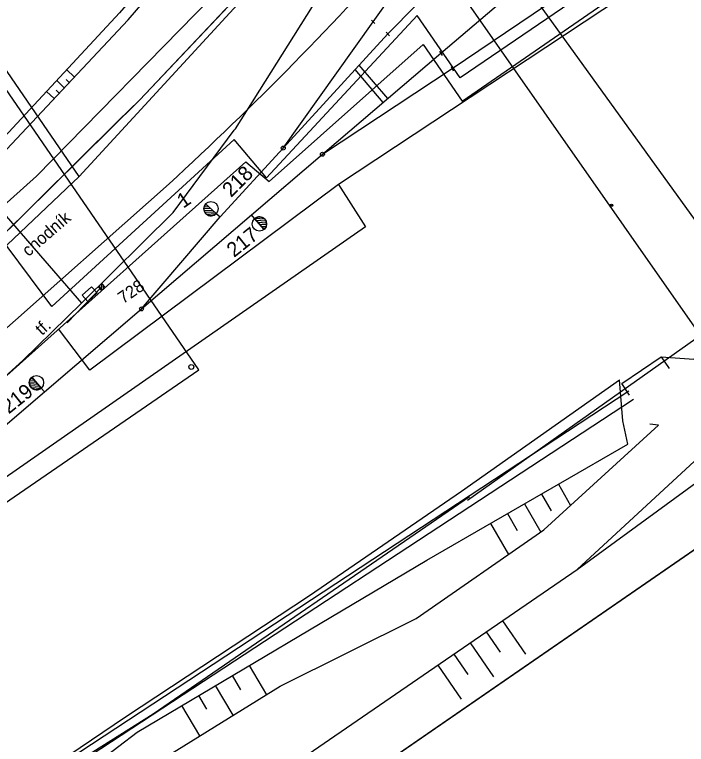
# Model space of a CAD drawing. Extents: x -469926 to -462499, y -1098642 to -1092733.
# Drawn here: x -463760.6 to -463692.2, y -1094330.3 to -1094256 of the extents above; entities that cross this region are included whole.
import ezdxf

# ---------------------------------------------------------------- set-up
doc = ezdxf.new("R2010")
doc.units = 0
for name, color, linetype in [('Vrstva 1', 7, 'Continuous'), ('Vrstva 10', 7, 'Continuous'), ('Vrstva 11', 7, 'Continuous'), ('Vrstva 13', 7, 'Continuous'), ('Vrstva 14', 7, 'Continuous'), ('Vrstva 2', 7, 'Continuous'), ('Vrstva 26', 7, 'Continuous'), ('Vrstva 34', 7, 'Continuous'), ('Vrstva 36', 7, 'Continuous'), ('Vrstva 40', 7, 'Continuous'), ('Vrstva 42', 7, 'Continuous'), ('Vrstva 46', 7, 'Continuous'), ('Vrstva 48', 7, 'Continuous'), ('Vrstva 50', 7, 'Continuous'), ('Vrstva 51', 7, 'Continuous'), ('Vrstva 54', 7, 'Continuous'), ('Vrstva 55', 7, 'Continuous'), ('Vrstva 6', 7, 'Continuous'), ('Vrstva 62', 7, 'Continuous'), ('Vrstva 7', 7, 'Continuous'), ('Vrstva 8', 7, 'Continuous')]:
    doc.layers.add(name, color=color, linetype=linetype)

msp = doc.modelspace()

# ---------------------------------------------------------------- linework, layer by layer
at = {"layer": 'Vrstva 1'}
for p, q in [((-463747.92, -1094264.68), (-463730.33, -1094246.1)), ((-463747.92, -1094264.68), (-463730.33, -1094246.1)), ((-463724.271, -1094256.534), (-463723.917, -1094256.888)), ((-463722.751, -1094257.76), (-463722.411, -1094258.126)), ((-463750, -1094266.73), (-463747.92, -1094264.68)), ((-463750, -1094266.73), (-463747.92, -1094264.68)), ((-463765.71, -1094282.25), (-463750, -1094266.73)), ((-463740.076, -1094276.237), (-463741.165, -1094275.26)), ((-463741.165, -1094275.26), (-463740.077, -1094276.238)), ((-463740.63, -1094275.741), (-463741.35, -1094275.78)), ((-463740.826, -1094275.564), (-463741.333, -1094275.592)), ((-463740.432, -1094275.919), (-463741.319, -1094275.966)), ((-463741.024, -1094275.387), (-463741.262, -1094275.4)), ((-463740.234, -1094276.096), (-463741.232, -1094276.149)), ((-463740.118, -1094276.277), (-463741.065, -1094276.328)), ((-463740.077, -1094276.238), (-463740.076, -1094276.237)), ((-463740.076, -1094276.238), (-463739.695, -1094276.582)), ((-463736.169, -1094276.761), (-463736.507, -1094276.374)), ((-463736.168, -1094276.76), (-463736.168, -1094276.761)), ((-463735.201, -1094277.859), (-463736.168, -1094276.76)), ((-463736.168, -1094276.761), (-463735.201, -1094277.859)), ((-463736.123, -1094276.727), (-463735.176, -1094276.786)), ((-463736.028, -1094276.92), (-463735.031, -1094276.984)), ((-463735.853, -1094277.119), (-463734.966, -1094277.176)), ((-463735.677, -1094277.318), (-463734.957, -1094277.364)), ((-463735.502, -1094277.517), (-463734.996, -1094277.549)), ((-463735.327, -1094277.716), (-463735.089, -1094277.731)), ((-463657.8, -1094287.39), (-463729.4, -1094336.75)), ((-463758.767, -1094293.071), (-463759.005, -1094293.056)), ((-463757.927, -1094294.028), (-463758.892, -1094292.928)), ((-463758.892, -1094292.928), (-463757.927, -1094294.028)), ((-463758.418, -1094293.469), (-463759.138, -1094293.423)), ((-463758.242, -1094293.669), (-463759.128, -1094293.611)), ((-463758.592, -1094293.271), (-463759.098, -1094293.238)), ((-463758.067, -1094293.868), (-463759.064, -1094293.803)), ((-463757.972, -1094294.062), (-463758.919, -1094294.001)), ((-463757.927, -1094294.028), (-463757.927, -1094294.028)), ((-463757.926, -1094294.028), (-463757.589, -1094294.415))]:
    msp.add_line(p, q, dxfattribs=at)
for points in [[(-463733.258, -1094269.572), (-463724.094, -1094256.711), (-463718.648, -1094249.067), (-463709.006, -1094235.526), (-463699.363, -1094221.983), (-463689.891, -1094208.683), (-463688.053, -1094206.114), (-463682.521, -1094198.37), (-463673.278, -1094185.433), (-463665.764, -1094174.899), (-463660.245, -1094167.146), (-463650.985, -1094154.139), (-463637.586, -1094137.435)], [(-463729.262, -1094270.203), (-463716.044, -1094261.472), (-463691.371, -1094244.792), (-463668.585, -1094229.1), (-463647.471, -1094214.574), (-463643.449, -1094211.805), (-463613.572, -1094191.298), (-463608.673, -1094187.926)], [(-463747.707, -1094285.958), (-463739.695, -1094276.582), (-463733.258, -1094269.572), (-463722.581, -1094257.943), (-463710.922, -1094246.118), (-463703.949, -1094239.641), (-463692.388, -1094228.902)], [(-463780.753, -1094314.212), (-463777.636, -1094311.521), (-463770.396, -1094305.343), (-463757.589, -1094294.415), (-463747.707, -1094285.958), (-463736.507, -1094276.374), (-463729.262, -1094270.203), (-463717.186, -1094259.917), (-463700.192, -1094245.419)], [(-463822.665, -1094342.105), (-463818.874, -1094338.746), (-463809.13, -1094330.13), (-463797.294, -1094319.664), (-463780.453, -1094304.736), (-463744.898, -1094273.215)]]:
    msp.add_lwpolyline(points, dxfattribs=at)
for centre in [(-463740.625, -1094275.746), (-463735.681, -1094277.313), (-463758.413, -1094293.475)]:
    msp.add_circle(centre, 0.731, dxfattribs=at)
for centre, radius, start, end in [((-463968.604, -1094028.933), 331.237, 312.48242, 318.61125), ((-463968.604, -1094028.933), 331.237, 312.48242, 318.61125), ((-463740.621, -1094275.748), 0.732, 138.09229, 318.05314), ((-463735.685, -1094277.31), 0.732, 311.37851, 131.33936), ((-463758.41, -1094293.478), 0.732, 131.29164, 311.25249)]:
    msp.add_arc(centre, radius, start, end, dxfattribs=at)
at = {"layer": 'Vrstva 10'}
msp.add_lwpolyline([(-463630.581, -1094265.292), (-463657.8, -1094287.39), (-463729.4, -1094336.75), (-463807.41, -1094390.19), (-463829.92, -1094406.09), (-463838.83, -1094400.83), (-463856.99, -1094414.18), (-463852.36, -1094421.09), (-463849.17, -1094426.11), (-463873.44, -1094453.23), (-463880.57, -1094463.32), (-463905.01, -1094502.64), (-463932.33, -1094546.72), (-463949.92, -1094571.77), (-463961.59, -1094587.74)], dxfattribs=at)
at = {"layer": 'Vrstva 11'}
for p, q in [((-463751.957, -1094283.876), (-463751.943, -1094283.545)), ((-463751.778, -1094284.072), (-463751.747, -1094283.366)), ((-463751.582, -1094283.894), (-463751.568, -1094283.56))]:
    msp.add_line(p, q, dxfattribs=at)
for points in [[(-463818.57, -1094329.67), (-463785.04, -1094300.17), (-463765.71, -1094282.25), (-463747.92, -1094264.68), (-463730.33, -1094246.1)], [(-463752.115, -1094283.704), (-463751.746, -1094283.366), (-463751.409, -1094283.735), (-463751.777, -1094284.073), (-463752.115, -1094283.704)]]:
    msp.add_lwpolyline(points, dxfattribs=at)
msp.add_lwpolyline([(-463752.115, -1094283.704), (-463751.746, -1094283.366), (-463751.409, -1094283.735), (-463751.777, -1094284.073)], close=True, dxfattribs=at)
at = {"layer": 'Vrstva 14'}
msp.add_circle((-463742.625, -1094291.877), 0.25, dxfattribs=at)
at = {"layer": 'Vrstva 26'}
msp.add_lwpolyline([(-463810.422, -1094371.236), (-463796.649, -1094361.322), (-463789.978, -1094356.319), (-463768.892, -1094340.748), (-463749.328, -1094327.545), (-463730.565, -1094315.161), (-463715.099, -1094304.549), (-463698.98, -1094293.192)], dxfattribs=at)
at = {"layer": 'Vrstva 36'}
msp.add_line((-463755.28, -1094287.39), (-463751.762, -1094283.719), dxfattribs=at)
at = {"layer": 'Vrstva 40'}
msp.add_line((-463699.887, -1094275.478), (-463699.693, -1094275.32), dxfattribs=at)
msp.add_line((-463699.887, -1094275.478), (-463699.693, -1094275.32), dxfattribs=at)
msp.add_circle((-463699.79, -1094275.399), 0.125, dxfattribs=at)
msp.add_circle((-463699.79, -1094275.399), 0.125, dxfattribs=at)
at = {"layer": 'Vrstva 42'}
for p, q in [((-463758.413, -1094272.428), (-463730.848, -1094244.294)), ((-463758.413, -1094272.428), (-463730.848, -1094244.294)), ((-463797.827, -1094307.596), (-463758.413, -1094272.428)), ((-463809.817, -1094368.722), (-463697.534, -1094295.172))]:
    msp.add_line(p, q, dxfattribs=at)
at = {"layer": 'Vrstva 46'}
for p, q in [((-463714.999, -1094264.797), (-463437.475, -1094073.018)), ((-463734.688, -1094272.976), (-463718.977, -1094259.012)), ((-463734.688, -1094272.976), (-463718.977, -1094259.012)), ((-463718.977, -1094259.012), (-463714.999, -1094264.797)), ((-463718.977, -1094259.012), (-463714.999, -1094264.797)), ((-463785.152, -1094313.913), (-463737.075, -1094270.981)), ((-463737.075, -1094270.981), (-463734.688, -1094272.976)), ((-463737.075, -1094270.981), (-463734.688, -1094272.976))]:
    msp.add_line(p, q, dxfattribs=at)
at = {"layer": 'Vrstva 48'}
for p, q in [((-463705.198, -1094303.829), (-463703.955, -1094305.986)), ((-463705.198, -1094303.829), (-463703.955, -1094305.986)), ((-463706.931, -1094304.828), (-463705.936, -1094306.555)), ((-463706.931, -1094304.828), (-463705.936, -1094306.555)), ((-463708.664, -1094305.827), (-463707.005, -1094308.706)), ((-463708.664, -1094305.827), (-463707.005, -1094308.706)), ((-463710.397, -1094306.825), (-463709.401, -1094308.553)), ((-463710.397, -1094306.825), (-463709.401, -1094308.553)), ((-463712.13, -1094307.824), (-463710.302, -1094310.996)), ((-463712.13, -1094307.824), (-463710.302, -1094310.996)), ((-463710.904, -1094317.741), (-463708.554, -1094321.158)), ((-463712.552, -1094318.874), (-463711.134, -1094320.936)), ((-463712.552, -1094318.874), (-463711.134, -1094320.936)), ((-463714.201, -1094320.007), (-463711.837, -1094323.444)), ((-463714.201, -1094320.007), (-463711.837, -1094323.444)), ((-463715.849, -1094321.14), (-463714.43, -1094323.202)), ((-463736.737, -1094322.31), (-463734.973, -1094325.284)), ((-463717.497, -1094322.273), (-463715.119, -1094325.73)), ((-463717.497, -1094322.273), (-463715.119, -1094325.73)), ((-463738.457, -1094323.331), (-463737.606, -1094324.766)), ((-463740.178, -1094324.351), (-463738.389, -1094327.366)), ((-463741.898, -1094325.371), (-463741.071, -1094326.764)), ((-463743.618, -1094326.391), (-463741.792, -1094329.469))]:
    msp.add_line(p, q, dxfattribs=at)
for points in [[(-463754.552, -1094262.33), (-463755.331, -1094261.598)], [(-463754.552, -1094262.33), (-463755.331, -1094261.598)], [(-463755.579, -1094263.423), (-463756.352, -1094262.696)], [(-463755.579, -1094263.423), (-463756.352, -1094262.696)], [(-463755.065, -1094262.877), (-463755.376, -1094262.585)], [(-463755.065, -1094262.877), (-463755.376, -1094262.585)], [(-463756.606, -1094264.516), (-463757.374, -1094263.795)], [(-463756.606, -1094264.516), (-463757.374, -1094263.795)], [(-463756.092, -1094263.97), (-463756.401, -1094263.68)], [(-463756.092, -1094263.97), (-463756.401, -1094263.68)]]:
    msp.add_lwpolyline(points, dxfattribs=at)
at = {"layer": 'Vrstva 50'}
for p, q in [((-463666.643, -1094229.317), (-463715.224, -1094262.421)), ((-463666.643, -1094229.317), (-463715.224, -1094262.421)), ((-463719.593, -1094256.065), (-463734.948, -1094272.617)), ((-463719.593, -1094256.065), (-463734.948, -1094272.617)), ((-463715.224, -1094262.421), (-463719.593, -1094256.065)), ((-463715.224, -1094262.421), (-463719.593, -1094256.065)), ((-463756.836, -1094285.724), (-463775.749, -1094260.417)), ((-463756.836, -1094285.724), (-463775.749, -1094260.417)), ((-463738.26, -1094268.712), (-463756.836, -1094285.724)), ((-463738.26, -1094268.712), (-463756.836, -1094285.724)), ((-463734.948, -1094272.617), (-463738.26, -1094268.712)), ((-463734.948, -1094272.617), (-463738.26, -1094268.712))]:
    msp.add_line(p, q, dxfattribs=at)
at = {"layer": 'Vrstva 51'}
for p, q in [((-463738.132, -1094267.616), (-463724.501, -1094245.947)), ((-463738.132, -1094267.616), (-463724.501, -1094245.947)), ((-463696.493, -1094252.705), (-463727.633, -1094273.281)), ((-463696.493, -1094252.705), (-463727.633, -1094273.281)), ((-463770.382, -1094266.277), (-463753.831, -1094285.389)), ((-463770.382, -1094266.277), (-463753.831, -1094285.389)), ((-463744.46, -1094276.137), (-463738.253, -1094267.737)), ((-463744.46, -1094276.137), (-463738.253, -1094267.737)), ((-463738.253, -1094267.737), (-463738.132, -1094267.616)), ((-463738.253, -1094267.737), (-463738.132, -1094267.616)), ((-463727.633, -1094273.281), (-463752.979, -1094292.206)), ((-463727.633, -1094273.281), (-463752.979, -1094292.206)), ((-463727.633, -1094273.281), (-463724.866, -1094277.598)), ((-463727.633, -1094273.281), (-463724.866, -1094277.598)), ((-463753.831, -1094285.389), (-463744.46, -1094276.137)), ((-463753.831, -1094285.389), (-463744.46, -1094276.137)), ((-463724.866, -1094277.598), (-463763.122, -1094304.212)), ((-463683.494, -1094283.567), (-463714.486, -1094305.488)), ((-463683.494, -1094283.567), (-463714.486, -1094305.488)), ((-463759.794, -1094291.232), (-463753.831, -1094285.389)), ((-463752.979, -1094292.206), (-463756.15, -1094287.977)), ((-463752.979, -1094292.206), (-463756.15, -1094287.977)), ((-463776.832, -1094306.449), (-463759.794, -1094291.232)), ((-463714.278, -1094305.11), (-463746.529, -1094327.266)), ((-463746.529, -1094327.266), (-463761.148, -1094336.446))]:
    msp.add_line(p, q, dxfattribs=at)
at = {"layer": 'Vrstva 54'}
for points in [[(-463754.059, -1094272.467), (-463730.452, -1094246.784), (-463706.99, -1094215.978)], [(-463754.059, -1094272.467), (-463730.452, -1094246.784), (-463706.99, -1094215.978)], [(-463905.449, -1094398.252), (-463825.808, -1094344.075), (-463806.774, -1094326.291), (-463782.114, -1094299.068), (-463754.059, -1094272.467), (-463779.227, -1094235.783)], [(-463861.716, -1094421.224), (-463866.836, -1094416.849), (-463880.439, -1094432.68), (-463903.472, -1094397.85), (-463856.616, -1094364.591), (-463821.892, -1094340.164), (-463818.63, -1094344.912), (-463741.87, -1094292.185), (-463780.107, -1094236.52)], [(-463859.033, -1094420.658), (-463855.378, -1094408.298), (-463852.548, -1094404.477), (-463842.453, -1094395.979), (-463806.681, -1094372.576), (-463808.128, -1094370.469), (-463796.407, -1094358.963), (-463698.04, -1094294.301)]]:
    msp.add_lwpolyline(points, dxfattribs=at)
at = {"layer": 'Vrstva 55'}
for points in [[(-463703.289, -1094312.505), (-463689.107, -1094299.428), (-463676.815, -1094288.729), (-463671.456, -1094284.01), (-463666.505, -1094279.401), (-463634.473, -1094257.313), (-463629.609, -1094254.798), (-463621.069, -1094251.002), (-463614.789, -1094249.942), (-463612.417, -1094249.612), (-463611.091, -1094248.718), (-463610.39, -1094247.144), (-463610.084, -1094244.839), (-463608.983, -1094242.239), (-463598.406, -1094232.679), (-463597.691, -1094231.561), (-463590.498, -1094226.638), (-463588.699, -1094225.407), (-463584.723, -1094221.586), (-463581.108, -1094218.042), (-463579.805, -1094216.499), (-463565.48, -1094205.208), (-463562.196, -1094203.747), (-463551.272, -1094198.017)], [(-463781.394, -1094287.564), (-463778.442, -1094286.972), (-463775.993, -1094285.148), (-463749.071, -1094256.498), (-463725.205, -1094228.815), (-463716.034, -1094215.285), (-463726.151, -1094228.483), (-463749.935, -1094255.794), (-463776.53, -1094284.4), (-463779.598, -1094286.832), (-463781.394, -1094287.564)], [(-463747.707, -1094285.958), (-463739.695, -1094276.582), (-463733.258, -1094269.572), (-463722.581, -1094257.943), (-463710.922, -1094246.118), (-463703.949, -1094239.641), (-463692.388, -1094228.902)], [(-463747.707, -1094285.958), (-463739.695, -1094276.582), (-463733.258, -1094269.572), (-463722.581, -1094257.943), (-463710.922, -1094246.118), (-463703.949, -1094239.641), (-463692.388, -1094228.902)], [(-463694.72, -1094290.859), (-463691.394, -1094291.076), (-463678.129, -1094280.394), (-463677.005, -1094279.455), (-463668.221, -1094273.386), (-463663.885, -1094270.542), (-463661.406, -1094268.256), (-463657.176, -1094264.994), (-463649.075, -1094260.123)], [(-463694.72, -1094290.859), (-463691.394, -1094291.076), (-463678.129, -1094280.394), (-463677.005, -1094279.455), (-463668.221, -1094273.386), (-463663.885, -1094270.542), (-463661.406, -1094268.256), (-463657.176, -1094264.994), (-463649.075, -1094260.123)], [(-463825.396, -1094392.218), (-463824.06, -1094386.729), (-463819.599, -1094387.163), (-463810.042, -1094385.529), (-463808.411, -1094384.128), (-463806.543, -1094382.787), (-463801.312, -1094379.031), (-463795.494, -1094374.557), (-463771.834, -1094359.556), (-463754.981, -1094348.152), (-463740.26, -1094337.906), (-463718.984, -1094323.296), (-463703.289, -1094312.505), (-463688.181, -1094301.48), (-463673.569, -1094291.616), (-463669.275, -1094289.723), (-463670.914, -1094285.141), (-463670.161, -1094285.211)]]:
    msp.add_lwpolyline(points, dxfattribs=at)
at = {"layer": 'Vrstva 6'}
for p, q in [((-463744.833, -1094202.694), (-463654.414, -1094328.07)), ((-463744.833, -1094202.694), (-463654.414, -1094328.07)), ((-463746.5, -1094208.962), (-463671.081, -1094316.786)), ((-463746.5, -1094208.962), (-463671.081, -1094316.786)), ((-463740.076, -1094276.237), (-463741.165, -1094275.26)), ((-463741.165, -1094275.26), (-463740.077, -1094276.238)), ((-463740.63, -1094275.741), (-463741.35, -1094275.78)), ((-463740.826, -1094275.564), (-463741.333, -1094275.592)), ((-463740.432, -1094275.919), (-463741.319, -1094275.966)), ((-463741.024, -1094275.387), (-463741.262, -1094275.4)), ((-463740.234, -1094276.096), (-463741.232, -1094276.149)), ((-463740.118, -1094276.277), (-463741.065, -1094276.328)), ((-463740.077, -1094276.238), (-463740.076, -1094276.237)), ((-463740.076, -1094276.238), (-463739.695, -1094276.582))]:
    msp.add_line(p, q, dxfattribs=at)
for points in [[(-463747.707, -1094285.958), (-463739.695, -1094276.582), (-463733.258, -1094269.572), (-463722.581, -1094257.943), (-463710.922, -1094246.118), (-463703.949, -1094239.641), (-463692.388, -1094228.902)], [(-463753.748, -1094284.573), (-463752.809, -1094283.704), (-463752.232, -1094284.328), (-463753.171, -1094285.197), (-463753.748, -1094284.573)], [(-463753.748, -1094284.573), (-463752.809, -1094283.704), (-463752.232, -1094284.328), (-463753.171, -1094285.197), (-463753.748, -1094284.573)], [(-463697.945, -1094294.768), (-463698.75, -1094293.574), (-463694.72, -1094290.859), (-463693.927, -1094292.037)], [(-463697.945, -1094294.768), (-463698.75, -1094293.574), (-463694.72, -1094290.859), (-463693.927, -1094292.037)]]:
    msp.add_lwpolyline(points, dxfattribs=at)
msp.add_circle((-463740.625, -1094275.746), 0.731, dxfattribs=at)
msp.add_arc((-463740.621, -1094275.748), 0.732, 138.09229, 318.05314, dxfattribs=at)
at = {"layer": 'Vrstva 62'}
for p, q in [((-463722.603, -1094264.531), (-463725.503, -1094261.126)), ((-463722.603, -1094264.531), (-463725.503, -1094261.126)), ((-463723.06, -1094264.92), (-463725.912, -1094261.571)), ((-463723.06, -1094264.92), (-463725.912, -1094261.571)), ((-463710.904, -1094317.741), (-463708.554, -1094321.158)), ((-463715.849, -1094321.14), (-463714.43, -1094323.202))]:
    msp.add_line(p, q, dxfattribs=at)
for points in [[(-463703.289, -1094312.505), (-463689.107, -1094299.428), (-463676.815, -1094288.729), (-463671.456, -1094284.01), (-463666.505, -1094279.401), (-463634.473, -1094257.313), (-463629.609, -1094254.798), (-463621.069, -1094251.002), (-463614.789, -1094249.942), (-463612.417, -1094249.612), (-463611.091, -1094248.718), (-463610.39, -1094247.144), (-463610.084, -1094244.839), (-463608.983, -1094242.239), (-463598.406, -1094232.679), (-463597.691, -1094231.561), (-463590.498, -1094226.638), (-463588.699, -1094225.407), (-463584.723, -1094221.586), (-463581.108, -1094218.042), (-463579.805, -1094216.499), (-463565.48, -1094205.208), (-463562.196, -1094203.747), (-463551.272, -1094198.017)], [(-463694.72, -1094290.859), (-463691.394, -1094291.076), (-463678.129, -1094280.394), (-463677.005, -1094279.455), (-463668.221, -1094273.386), (-463663.885, -1094270.542), (-463661.406, -1094268.256), (-463657.176, -1094264.994), (-463649.075, -1094260.123)], [(-463694.72, -1094290.859), (-463691.394, -1094291.076), (-463678.129, -1094280.394), (-463677.005, -1094279.455), (-463668.221, -1094273.386), (-463663.885, -1094270.542), (-463661.406, -1094268.256), (-463657.176, -1094264.994), (-463649.075, -1094260.123)], [(-463825.396, -1094392.218), (-463824.06, -1094386.729), (-463819.599, -1094387.163), (-463810.042, -1094385.529), (-463808.411, -1094384.128), (-463806.543, -1094382.787), (-463801.312, -1094379.031), (-463795.494, -1094374.557), (-463771.834, -1094359.556), (-463754.981, -1094348.152), (-463740.26, -1094337.906), (-463718.984, -1094323.296), (-463703.289, -1094312.505), (-463688.181, -1094301.48), (-463673.569, -1094291.616), (-463669.275, -1094289.723), (-463670.914, -1094285.141), (-463670.161, -1094285.211)], [(-463799.118, -1094365.654), (-463783.247, -1094356.941), (-463773.097, -1094351.285), (-463769.277, -1094348.376), (-463766.25, -1094346.211), (-463767.033, -1094345.116), (-463763.551, -1094342.785), (-463761.238, -1094339.072), (-463748.151, -1094329.08), (-463718.613, -1094311.561), (-463698.111, -1094299.744), (-463698.622, -1094297.384), (-463698.98, -1094293.192)], [(-463799.118, -1094365.654), (-463782.996, -1094358.024), (-463772.49, -1094352.338), (-463757.626, -1094343.569), (-463757.776, -1094339.94), (-463757.888, -1094339.017), (-463748.668, -1094333.764), (-463733.582, -1094324.391), (-463719.699, -1094317.522), (-463706.684, -1094308.483), (-463695.006, -1094297.796), (-463695.889, -1094297.703)]]:
    msp.add_lwpolyline(points, dxfattribs=at)
at = {"layer": 'Vrstva 8'}
for p, q in [((-463722.751, -1094257.76), (-463722.411, -1094258.126)), ((-463717.318, -1094259.705), (-463717.054, -1094260.129)), ((-463717.318, -1094259.705), (-463717.054, -1094260.129)), ((-463716.149, -1094261.246), (-463715.939, -1094261.698)), ((-463716.149, -1094261.246), (-463715.939, -1094261.698))]:
    msp.add_line(p, q, dxfattribs=at)
for centre in [(-463733.258, -1094269.572), (-463733.258, -1094269.572), (-463729.262, -1094270.203), (-463729.262, -1094270.203), (-463747.707, -1094285.958), (-463747.707, -1094285.958)]:
    msp.add_circle(centre, 0.2, dxfattribs=at)

# ---------------------------------------------------------------- texts
at = {"layer": 'Vrstva 11'}
msp.add_text('728', height=1.25, rotation=34.56925, dxfattribs=at).set_placement((-463749.576, -1094285.495))
at = {"layer": 'Vrstva 13'}
msp.add_text('chodník', height=1.25, rotation=40.90471, dxfattribs=at).set_placement((-463759.224, -1094280.691))
msp.add_text('chodník', height=1.25, rotation=40.90471, dxfattribs=at).set_placement((-463759.224, -1094280.691))
at = {"layer": 'Vrstva 2'}
for s, rotation, p in [('218', 45, (-463738.571, -1094274.658)), ('217', 38.7, (-463738.27, -1094280.777)), ('219', 38.7, (-463761.238, -1094296.726))]:
    msp.add_text(s, height=1.5, rotation=rotation, dxfattribs=at).set_placement(p)
at = {"layer": 'Vrstva 34'}
msp.add_text('tf.', height=1.25, rotation=42.36995, dxfattribs=at).set_placement((-463757.852, -1094288.726))
at = {"layer": 'Vrstva 7'}
msp.add_text('1', height=1.5, rotation=34.1454, dxfattribs=at).set_placement((-463743.445, -1094275.761))
msp.add_text('1', height=1.5, rotation=34.1454, dxfattribs=at).set_placement((-463743.445, -1094275.761))

doc.saveas('drawing.dxf')
